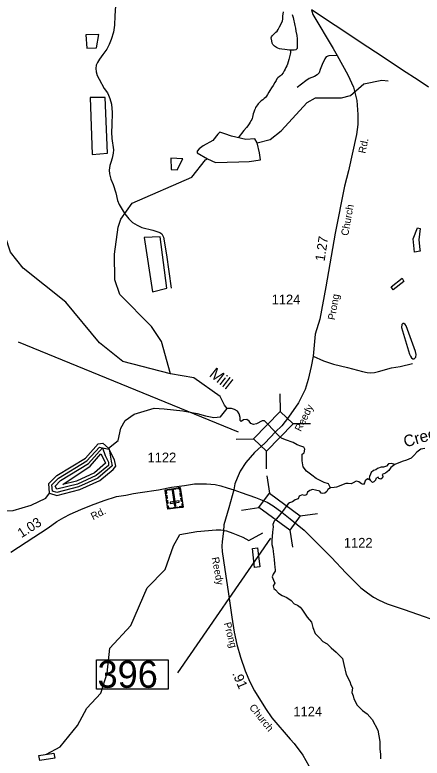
# Model space of a CAD drawing. Extents: x 2082433 to 2279600, y 546599 to 755198.
# Drawn here: x 2166659 to 2171934, y 555969 to 565600 of the extents above; entities that cross this region are included whole.
import ezdxf

# ---------------------------------------------------------------- set-up
doc = ezdxf.new("R2010")
doc.units = 0
for name, color, linetype in [('Exist Cultural Cemetery CELL', 7, 'Continuous'), ('Exist Hydrographic Buffer Line', 7, 'Continuous'), ('Exist Hydrographic Creek Single Shore', 7, 'Continuous'), ('Exist Hydrographic Creek Single Shore Label', 7, 'Continuous'), ('Exist Hydrographic Lake Shore', 7, 'Continuous'), ('Exist Hydrographic Misc Water Feature', 7, 'Continuous'), ('Exist Hydrographic Pond Under 1500 Sq Ft', 7, 'Continuous'), ('Exist Road Non-System Type 51', 7, 'Continuous'), ('Exist Road Primary NC Attributed', 7, 'Continuous'), ('Exist Road Secondary Mileage Hundredths English Label', 7, 'Continuous'), ('Exist Road Secondary Structure Standard Bridge CELL', 7, 'Continuous'), ('Exist Road Secondary Structure Standard Bridge Number Label', 7, 'Continuous'), ('Exist Road Secondary Type 51 Attributed', 7, 'Continuous'), ('Exist Road Secondary Type 51 Label', 7, 'Continuous'), ('Exist Road Secondary Type 51 Number Label', 7, 'Continuous')]:
    doc.layers.add(name, color=color, linetype=linetype)

msp = doc.modelspace()

# ---------------------------------------------------------------- linework, layer by layer
at = {"layer": 'Exist Cultural Cemetery CELL'}
for points in [[(2168837.9, 559222.8), (2168640.9, 559194), (2168604.1, 559446), (2168801.1, 559474.8)], [(2168636.9, 559450.8), (2168638.6, 559439.4), (2168616.8, 559436.2), (2168622.6, 559396.3), (2168611.6, 559394.6), (2168604.1, 559446)], [(2168745.9, 559455.1), (2168661.9, 559442.8), (2168660.3, 559454.1), (2168744.3, 559466.4)], [(2168725.8, 559236.1), (2168744.3, 559238.7), (2168715, 559439.4), (2168696.5, 559436.7)], [(2168768.4, 559469.9), (2168770.1, 559458.6), (2168791.8, 559461.7), (2168797.7, 559421.8), (2168808.7, 559423.4), (2168801.2, 559474.7)], [(2168811.3, 559405.6), (2168817.5, 559362.7), (2168806.2, 559361.1), (2168800, 559403.9)], [(2168625.8, 559376.1), (2168632.1, 559333.3), (2168620.8, 559331.6), (2168614.5, 559374.5)], [(2168635.3, 559310.9), (2168641.6, 559268), (2168630.3, 559266.4), (2168624, 559309.3)], [(2168787.7, 559284.3), (2168785, 559302.7), (2168668.5, 559285.7), (2168671.2, 559267.2)], [(2168820.9, 559339), (2168827.2, 559296.2), (2168815.9, 559294.5), (2168809.7, 559337.4)], [(2168634.6, 559236.9), (2168645.8, 559238.6), (2168650.4, 559206.7), (2168690.6, 559212.6), (2168692.2, 559201.6), (2168640.8, 559194.1)], [(2168764.6, 559212.1), (2168713.3, 559204.6), (2168711.7, 559215.9), (2168763, 559223.4)], [(2168831.6, 559265.7), (2168820.4, 559264), (2168825.1, 559232.2), (2168784.9, 559226.3), (2168786.5, 559215.3), (2168837.9, 559222.8)]]:
    msp.add_lwpolyline(points, close=True, dxfattribs=at)
at = {"layer": 'Exist Hydrographic Buffer Line'}
for points in [[(2167882, 559970.6), (2167908, 559816.4), (2167919.9, 559757.3), (2167734.8, 559598.6), (2167484.4, 559482.8), (2167200.6, 559410.7), (2167145, 559429.7), (2167139.1, 559510.2), (2167222.9, 559596.6), (2167591.6, 559819.3), (2167756.9, 559999.7), (2167792.2, 559990.9), (2167882, 559970.6)], [(2167202.2, 559452.4), (2167180.1, 559495.2), (2167248.2, 559565), (2167612.1, 559785), (2167792.2, 559990.9), (2167830.1, 559891.7), (2167869.7, 559803.2), (2167872.8, 559761.8), (2167713.4, 559632.9), (2167470.9, 559520.6), (2167202.2, 559452.4)], [(2167278.5, 559513), (2167632.8, 559750.8), (2167773.7, 559913.9), (2167800.8, 559856.1), (2167831.7, 559790), (2167691.9, 559667.1), (2167457.7, 559558.5), (2167278.5, 559513)]]:
    msp.add_lwpolyline(points, dxfattribs=at)
at = {"layer": 'Exist Hydrographic Creek Single Shore'}
for points in [[(2170228.8, 565143.2), (2170229.4, 565113), (2170225.3, 565093), (2170215.5, 565056.8), (2170206, 565020.9), (2170198, 564990.9), (2170190, 564962.9), (2170180.4, 564938.8), (2170170.4, 564916.8), (2170160.5, 564898.4), (2170146.8, 564874.5), (2170133, 564850.7), (2170110.9, 564822.4), (2170099.2, 564808.3), (2170086.7, 564800.1), (2170065, 564784.3), (2170053.3, 564769.8), (2170043, 564751.9), (2170027.6, 564725.8), (2170003.5, 564685.7), (2169983.6, 564655.9), (2169962.2, 564621.8), (2169946.2, 564597.4), (2169930.2, 564567.4), (2169918.4, 564547.3), (2169904.4, 564529.1), (2169888.8, 564515.3), (2169868.7, 564499.3), (2169848.8, 564484.8), (2169834.9, 564474.8), (2169822.8, 564460.8), (2169811.1, 564446.7), (2169799.4, 564432.7), (2169789.2, 564416.8), (2169777.1, 564398.7), (2169769.3, 564384.5), (2169761.7, 564364.6), (2169753.9, 564340.6), (2169745.7, 564316.7), (2169739.8, 564294.5), (2169736.1, 564274.4), (2169732.2, 564258.3), (2169726.4, 564244.6), (2169716.2, 564226.3), (2169704.7, 564208.1), (2169692.4, 564188.1), (2169675, 564160.3), (2169658.8, 564142.1), (2169623.3, 564100), (2169551.4, 564007.9)], [(2168675.5, 560946.8), (2168058.5, 561110.2), (2167756.6, 561349.2), (2167320.5, 561879.5), (2166768.5, 562317.1), (2166600.5, 562527.1), (2166532.5, 562735.2), (2166356.5, 563050.4), (2166087.5, 563397), (2165952.6, 563698.1), (2165958.5, 564163.9), (2165932.5, 564256.2), (2165823.6, 564402.7), (2165589.4, 564519), (2165231.4, 564542.6), (2165064.5, 564657.5), (2164830.5, 564714.7), (2164280.3, 564702.8)], [(2169798.4, 563942.1), (2169966.7, 563984.6), (2170107.6, 564096.5), (2170446.6, 564463.6), (2170554.6, 564523.7), (2170887.7, 564523.5), (2171004.7, 564557.3), (2171178.6, 564707.9), (2171411.8, 564752.4), (2171494.6, 564744.2)], [(2168675.5, 560946.8), (2168556.6, 561369.1), (2168430.7, 561561.9), (2168019.5, 561976.9), (2167952.5, 562168.5), (2167950.6, 562499.9), (2167998.6, 562849.9), (2168031.6, 562951), (2168179.7, 563161.2), (2168952.5, 563496.5), (2169126.6, 563722.6), (2169151.8, 563736.6)], [(2169374, 560542), (2169316.9, 560656.4), (2168978.9, 560898.2), (2168675.5, 560946.8)], [(2167872.5, 559985.5), (2167997.6, 560084.6), (2168029.6, 560244.8), (2168087.6, 560342), (2168203.7, 560428.2), (2168461.6, 560505), (2168594.5, 560495.8), (2168835.9, 560469.2), (2169020.5, 560432.8), (2169129.7, 560404.2), (2169236.3, 560383.4), (2169322.1, 560391.2), (2169410.4, 560497.8)], [(2170748, 559473.2), (2170721.9, 559521.7), (2170664.8, 559542.5), (2170563.4, 559591.9), (2170506.2, 559636.1), (2170436, 559685.4), (2170391.8, 559742.6), (2170378.8, 559820.6), (2170378.8, 559906.4), (2170404.8, 559927.2), (2170412.6, 559971.4), (2170399.6, 560000), (2170363.2, 560013), (2170313.8, 560028.6), (2170264.4, 560057.2), (2170163, 560093.6), (2170113.6, 560114.4), (2170064.2, 560158.6), (2169939.5, 560293.8), (2169890.1, 560338), (2169864.1, 560338), (2169788.7, 560301.6), (2169749.7, 560293.8), (2169713.3, 560306.8), (2169692.5, 560335.4), (2169663.9, 560356.1), (2169619.7, 560350.9), (2169591.1, 560330.2), (2169578.1, 560343.2), (2169578.1, 560384.7), (2169562.5, 560428.9), (2169541.7, 560465.3), (2169505.3, 560486.1), (2169465, 560500.4), (2169410.4, 560497.8), (2169374, 560542)], [(2171967.1, 559982.2), (2171917, 559972.9), (2171865, 559932), (2171827.9, 559891.2), (2171790.8, 559857.7), (2171731.4, 559831.7), (2171675.8, 559811.3), (2171581.1, 559774.1)], [(2171581.1, 559774.1), (2171535.7, 559789), (2171498.6, 559781.5), (2171470.7, 559753.7), (2171431.8, 559740.7), (2171403.9, 559740.7), (2171355.7, 559720.2), (2171335.3, 559705.4), (2171305.6, 559698), (2171272.2, 559671.9), (2171264.8, 559647.8), (2171253.6, 559618.1), (2171249.9, 559592.1), (2171261, 559571.6)], [(2171581.1, 559774.1), (2171528.2, 559737), (2171504.1, 559694.2), (2171459.6, 559660.8), (2171416.9, 559644.1), (2171426.2, 559619.9), (2171418.8, 559599.5), (2171398.4, 559582.8), (2171372.4, 559592.1), (2171363.1, 559608.8), (2171335.3, 559593.9), (2171327.8, 559569.8), (2171307.4, 559549.3), (2171292.6, 559541.9), (2171261, 559571.6)], [(2171261, 559571.6), (2171225.8, 559588.4), (2171194.2, 559560.5), (2171188.7, 559536.3), (2171175.7, 559515.9), (2171147.9, 559521.5), (2171114.5, 559547.5), (2171077.3, 559556.8), (2171042.1, 559534.5), (2171016.1, 559523.3), (2170975.3, 559527.1), (2170943.7, 559527.1), (2170825.9, 559480.6), (2170794.4, 559476.9), (2170748, 559473.2)], [(2165707.3, 559037.7), (2166044.4, 559156.4), (2166636.4, 559177.3), (2166869.6, 559244.8), (2167060.5, 559339.3), (2167109.5, 559403.9)], [(2170748, 559473.2), (2170714.6, 559450.9), (2170701.6, 559423), (2170675.6, 559402.6), (2170647.8, 559398.9), (2170625.5, 559404.4), (2170608.8, 559430.5), (2170553.2, 559441.6), (2170512.3, 559449), (2170478.9, 559437.9), (2170447.4, 559413.7), (2170438.1, 559380.3), (2170412.1, 559371), (2170378.7, 559380.3), (2170341.6, 559361.7), (2170326.8, 559328.3), (2170289.7, 559315.3), (2170254.4, 559289.3), (2170217.3, 559278.1), (2170196.9, 559263.3), (2170167.2, 559226.1), (2170137.5, 559183.4), (2170116.2, 559157.4)], [(2170116.2, 559157.4), (2170086.5, 559116.5), (2170047.5, 559071.9), (2170016, 559040.3), (2170001.1, 558997.6), (2170003, 558964.2), (2169993.7, 558899.2), (2169990, 558841.6), (2169988.1, 558793.3), (2169986.3, 558737.6), (2169999.3, 558691.1), (2170003, 558646.5), (2170016.9, 558544.4), (2170020.6, 558486.8), (2170026.2, 558442.2), (2170029.9, 558408.7), (2170029.9, 558390.2), (2170004.8, 558351.2), (2169990, 558319.6), (2170010.4, 558275), (2170025.3, 558237.8), (2170004.8, 558200.7), (2170012.3, 558165.4), (2170034.5, 558148.7), (2170073.5, 558107.8), (2170121.7, 558078.1), (2170181.1, 558048.4), (2170238.6, 558011.2), (2170275.8, 557968.5), (2170318.4, 557949.9), (2170355.5, 557923.9), (2170376, 557899.8), (2170446.5, 557797.6), (2170502.1, 557730.7), (2170517, 557663.8), (2170546.7, 557582.1), (2170606, 557526.4), (2170646.9, 557481.8), (2170702.5, 557448.3), (2170754.5, 557400), (2170821.3, 557340.6), (2170869.5, 557296), (2170902.9, 557258.9), (2170917.8, 557180.8), (2170949.3, 557054.5), (2170997.6, 556961.6), (2171008.7, 556917.1), (2171031, 556879.9), (2171023.5, 556820.5), (2171038.4, 556775.9), (2171049.5, 556738.7), (2171094, 556657), (2171160.8, 556586.4), (2171220.2, 556541.8), (2171287, 556471.2), (2171359.4, 556330), (2171385.4, 556185.1), (2171385.4, 556088.5), (2171392.8, 556014.2), (2171392.8, 555958.5)], [(2167068.8, 556019.4), (2167244.6, 556114.3), (2167468.5, 556392), (2167591.6, 556615.8), (2167774.5, 556808.9), (2167856.5, 557069.7), (2167887.5, 557393.8), (2168160.6, 557686.8), (2168374.5, 558177.8), (2168606.6, 558412.6), (2168712.6, 558722), (2168795.7, 558864.7), (2169016.6, 558905.6), (2169267.5, 558927.7), (2169324.7, 558927.7), (2169400, 558913.4), (2169481.9, 558882.2), (2169610.6, 558830.2), (2169688.6, 558787.3), (2169869.5, 558889)]]:
    msp.add_lwpolyline(points, dxfattribs=at)
at = {"layer": 'Exist Hydrographic Lake Shore'}
for points in [[(2167109.5, 559403.9), (2167100.5, 559528.7), (2167200.5, 559631.7), (2167573.5, 559857), (2167739.6, 560040.6), (2167797.7, 560049.4), (2167872.5, 559985.5)], [(2167932.6, 559708.8), (2167965.6, 559750.7), (2167948.6, 559833.1), (2167872.5, 559985.5)], [(2167109.5, 559403.9), (2167201.6, 559372.5), (2167500.5, 559448.4), (2167758.5, 559567.9), (2167932.6, 559708.8)]]:
    msp.add_lwpolyline(points, dxfattribs=at)
at = {"layer": 'Exist Hydrographic Misc Water Feature'}
msp.add_line((2167876.2, 559983.2), (2167882, 559970.6), dxfattribs=at)
at = {"layer": 'Exist Hydrographic Pond Under 1500 Sq Ft'}
for points in [[(2170185.6, 565147.9), (2170153.9, 565153.5), (2170117.8, 565155.8), (2170086, 565161.3), (2170066.1, 565167.2), (2170045.6, 565177.2), (2170021.4, 565195), (2170001.7, 565216.7), (2169993.3, 565235), (2169985.5, 565262.9), (2169978.9, 565302.8), (2169983, 565316.8), (2169991, 565328.6), (2170016.7, 565353.1), (2170040.7, 565375), (2170054.6, 565389.1), (2170068.4, 565410.9), (2170086.4, 565447.2), (2170112, 565493.6), (2170123.7, 565521.4), (2170127.8, 565545.6), (2170131.3, 565581.5), (2170137, 565641.5)], [(2170251.1, 565604), (2170261.5, 565564.3), (2170286.1, 565462.4), (2170294.5, 565428.3), (2170300.1, 565390.5), (2170309.1, 565334.5), (2170313.4, 565288.8), (2170315.6, 565238.6), (2170315.8, 565198.8), (2170315.6, 565180.6), (2170315.8, 565168.8), (2170314, 565162.6), (2170307.9, 565156.6), (2170297.6, 565148.4), (2170277.7, 565144.5), (2170247.6, 565142.2), (2170213.9, 565144), (2170185.6, 565147.9)], [(2167747.3, 565347.7), (2167578.2, 565342.7), (2167593.1, 565168.8), (2167717.5, 565173.7), (2167747.3, 565347.7)], [(2167826.9, 564531.1), (2167633.5, 564531.1), (2167661.1, 563791.1), (2167860.1, 563807.7), (2167826.9, 564531.1)], [(2169151.8, 563736.6), (2169258.9, 563689.3), (2169561, 563697.4), (2169691.8, 563701.9), (2169838.9, 563722.9), (2169826.3, 563811.1), (2169798.4, 563942.1), (2169767.5, 563995.9), (2169649.8, 563983.3), (2169464.9, 564029.5), (2169376.6, 564058.9), (2169313.5, 564079.9), (2169288.3, 564054.7), (2169224.7, 563973.4), (2169099.2, 563903.5), (2169044.6, 563865.7), (2169019.3, 563832.1), (2169019.3, 563811.1), (2169151.8, 563736.6)], [(2168832.6, 563735.9), (2168677.9, 563741.4), (2168683.4, 563597.9), (2168760.8, 563592.3), (2168832.6, 563735.9)], [(2171905.1, 562559.3), (2171907, 562537.5), (2171835, 562526.9), (2171816.5, 562698.8), (2171873.3, 562841.1), (2171907.4, 562833.1), (2171892, 562685.4), (2171905.1, 562559.3)], [(2168335.3, 562714.4), (2168440.3, 562013.1), (2168628.2, 562057.3), (2168539.8, 562725.4), (2168335.3, 562714.4)], [(2171559, 562038.5), (2171534.6, 562074.2), (2171676.3, 562189.1), (2171698.6, 562147.1), (2171559, 562038.5)], [(2171724.9, 561570.4), (2171712.8, 561590.1), (2171696.2, 561600.7), (2171684.1, 561600.7), (2171670.5, 561587.1), (2171667.3, 561551.2), (2171771.6, 561202.7), (2171783.9, 561176.2), (2171797.5, 561156.6), (2171812.6, 561143), (2171830.7, 561144.5), (2171850.4, 561165.6), (2171854.9, 561197.4), (2171848.5, 561238.4), (2171724.9, 561570.4)], [(2169800.9, 558692.9), (2169832.2, 558446.9), (2169763.9, 558440.6), (2169734.8, 558684.3), (2169800.9, 558692.9)], [(2167177.7, 555969.5), (2166984.1, 555938.3), (2166967.5, 556002.4), (2167163.6, 556035.3), (2167177.7, 555969.5)]]:
    msp.add_lwpolyline(points, dxfattribs=at)
at = {"layer": 'Exist Road Non-System Type 51'}
for points in [[(2167969.6, 565849), (2167954.9, 565588.7), (2167947.9, 565465), (2167937.7, 565374.4), (2167907.1, 565282.5), (2167882.2, 565216.2), (2167849, 565157.5), (2167798, 565088.6), (2167753.3, 565024.8), (2167727.2, 564982.7), (2167711.9, 564949.5), (2167706.8, 564907.4), (2167711.9, 564862.7), (2167724.6, 564815.5), (2167750.1, 564767), (2167817.1, 564647.1), (2167856.7, 564591), (2167870.7, 564559.1), (2167888.6, 564515.7), (2167912.2, 564441.7), (2167918.6, 564335.8), (2167916.6, 564171.2), (2167909, 564081.9), (2167914.1, 563997.7), (2167935.1, 563853.5), (2167933.9, 563806.3), (2167921.1, 563742.5), (2167900.7, 563687.6), (2167889.8, 563646.8), (2167882.2, 563589.4), (2167884.7, 563539.6), (2167903.9, 563473.3), (2167930.7, 563401.8), (2167965.8, 563294.6), (2167987.5, 563195.1), (2168010.4, 563142.8), (2168048.1, 563079), (2168085.1, 563024.1), (2168134.8, 562957.8), (2168184.6, 562911.9), (2168243.9, 562874.9), (2168303.9, 562844.2), (2168446.8, 562809.8), (2168538.7, 562781.7), (2168561, 562762.6), (2168582.7, 562720.5), (2168620.9, 562490.8), (2168685.4, 562058.3)], [(2170834, 565074.1), (2170725.2, 565068.4), (2170691.4, 565055.3), (2170672.7, 565029.1), (2170638.9, 564957.8), (2170614.6, 564894), (2170599.6, 564850.9), (2170575.2, 564822.8), (2170537.7, 564802.2), (2170470.2, 564775.9), (2170427, 564745.9), (2170316.4, 564657.8)], [(2170520.8, 561179.2), (2170655.8, 561119.2), (2170787.1, 561074.2), (2170965.2, 561032.9), (2171162.1, 560980.4), (2171224, 560967.3), (2171270.9, 560961.7), (2171315.9, 560965.4), (2171370.3, 560978.6), (2171539, 561027.3), (2171650.6, 561044.2), (2171810, 561083.6)]]:
    msp.add_lwpolyline(points, dxfattribs=at)
at = {"layer": 'Exist Road Primary NC Attributed'}
msp.add_lwpolyline([(2172015.5, 564662.6), (2171880.4, 564753.1), (2171680.5, 564884.4), (2171414.7, 565061), (2171146.3, 565239), (2170908.8, 565398.1), (2170808.3, 565464.3), (2170501.7, 565667.2)], dxfattribs=at)
at = {"layer": 'Exist Road Secondary Structure Standard Bridge CELL'}
for p, q in [((2170097.4, 560461.2), (2170094.4, 560687.5)), ((2170259.6, 560303.3), (2170485.9, 560306.3)), ((2169524.4, 560103.8), (2169750.7, 560106.8)), ((2169919.6, 559718.9), (2169916.7, 559945.2)), ((2169922.8, 559625.5), (2169956.6, 559401.7)), ((2169595.4, 559181.5), (2169819.2, 559215.3)), ((2170355, 559106.6), (2170578.8, 559140.4)), ((2170220.7, 558924.4), (2170254.5, 558700.6))]:
    msp.add_line(p, q, dxfattribs=at)
for points in [[(2169750.7, 560106.8), (2170096.6, 560461.9), (2170262.5, 560300.4), (2169916.7, 559945.2)], [(2169956.6, 559401.7), (2170355.6, 559107.4), (2170218.2, 558921), (2169819.2, 559215.3)]]:
    msp.add_lwpolyline(points, close=True, dxfattribs=at)
at = {"layer": 'Exist Road Secondary Structure Standard Bridge Number Label'}
for p, q in [((2169554.1, 560193), (2166704.9, 561357.7)), ((2169970, 558820.4), (2168763.8, 557073.5))]:
    msp.add_line(p, q, dxfattribs=at)
msp.add_lwpolyline([(2167717, 557244.7), (2168646, 557244.7), (2168646, 556860.6), (2167717, 556860.6)], close=True, dxfattribs=at)
at = {"layer": 'Exist Road Secondary Type 51 Attributed'}
for points in [[(2170501.7, 565667.2), (2170520.1, 565603.5), (2170782.4, 565164.1), (2170834, 565074.1), (2170971.8, 564822.8), (2171046.8, 564663.4), (2171088.1, 564490.9), (2171102.1, 564310.8), (2171102.1, 564177.7), (2171083.4, 564052.1), (2170980.2, 563577.6), (2170928.7, 563378.9), (2170807.7, 562771.3), (2170685.8, 562075.6), (2170610.8, 561659.3), (2170547.3, 561461.1), (2170520.8, 561179.2), (2170498.3, 561042.3), (2170458.9, 560875.4), (2170417.7, 560747.9), (2170330.5, 560571.6), (2170204.8, 560387.9), (2170115.7, 560275.3), (2170035.1, 560196.6)], [(2170035.1, 560196.6), (2169894.5, 560050.3), (2169764.6, 559930.5), (2169650.3, 559797.9), (2169578.8, 559687.4), (2169538.5, 559597.7), (2169509.9, 559522.3), (2169493, 559444.3)], [(2166607.5, 558638), (2166806.3, 558765.5), (2167091.8, 558954.1), (2167203.1, 559035.7), (2167293.2, 559086.7), (2167373.1, 559129.2), (2167513.6, 559190.3), (2167651.2, 559246.9), (2167817.5, 559309.3), (2167974.5, 559359), (2168096.2, 559375.6), (2168195.5, 559396.2), (2168282.1, 559412.6), (2168518.5, 559445.3), (2168687.6, 559481), (2168857.2, 559503.9), (2168985.2, 559522.6), (2169142, 559524.9), (2169252.5, 559514.5), (2169327.9, 559496.3), (2169409.8, 559471.6), (2169493, 559444.3)], [(2169493, 559444.3), (2169429.3, 559214.3), (2169366.9, 558990.7), (2169359.7, 558909.5), (2169342.8, 558776.9), (2169338.3, 558715.1), (2169343.5, 558647.5), (2169379.9, 558412.3), (2169420.2, 558126.3), (2169470.9, 557796.2), (2169500.8, 557599.9), (2169535.9, 557441.3), (2169581.4, 557277.5), (2169643.1, 557101.4), (2169702.9, 556958.4), (2169764, 556840.2), (2169903.1, 556610.1), (2169988.9, 556490.5), (2170224.1, 556214.9), (2170276.8, 556159.7), (2170387.2, 556008.9), (2170504.9, 555800.3)], [(2169493, 559444.3), (2169590.5, 559411.3), (2169774.8, 559346.9), (2169926.9, 559287.4), (2170004.8, 559237.3), (2170116.2, 559157.4)], [(2170116.2, 559157.4), (2170225.7, 559071.9), (2170403.8, 558923.3), (2170574.5, 558756.1), (2170759.8, 558568.9), (2170944.9, 558368), (2171065.5, 558248.8), (2171140, 558177.3), (2171224.3, 558111.8), (2171304.5, 558056.2), (2171378.7, 558016.7), (2171478.9, 557969.3), (2171699.4, 557894.5), (2172294.3, 557685.9)]]:
    msp.add_lwpolyline(points, dxfattribs=at)

# ---------------------------------------------------------------- texts
at = {"layer": 'Exist Hydrographic Creek Single Shore Label'}
for s, rotation, p in [('Mill', 321.82812, (2169166.2, 560924.4)), ('Creek', 16.00219, (2171716.6, 559993.6))]:
    msp.add_text(s, height=150, rotation=rotation, dxfattribs=at).set_placement(p)
at = {"layer": 'Exist Road Secondary Mileage Hundredths English Label'}
for s, rotation, p in [('1.27', 81.26153, (2170669.7, 562400.2)), ('1.03', 32.55642, (2166743.5, 558817.7)), ('.91', 293.40203, (2169471.7, 557065.6))]:
    msp.add_text(s, height=125, rotation=rotation, dxfattribs=at).set_placement(p)
at = {"layer": 'Exist Road Secondary Structure Standard Bridge Number Label'}
msp.add_text('396', height=350, rotation=360, dxfattribs=at).set_placement((2167729.5, 556880.4))
at = {"layer": 'Exist Road Secondary Type 51 Label'}
for s, rotation, p in [('Rd.', 78.26414, (2171198.9, 563798.5)), ('Church', 79.76803, (2170975.5, 562732.2)), ('Prong', 80.12746, (2170803.6, 561641)), ('Reedy', 63.48881, (2170363, 560193.6)), ('Rd.', 26.89483, (2167672.2, 559051.9)), ('Reedy', 280.72655, (2169207.2, 558565.8)), ('Prong', 284.7571, (2169363.8, 557716.8)), ('Church', 308.85289, (2169688.3, 556623.3))]:
    msp.add_text(s, height=95, rotation=rotation, dxfattribs=at).set_placement(p)
at = {"layer": 'Exist Road Secondary Type 51 Number Label'}
for s, p in [('1124', (2169984.4, 561850.2)), ('1122', (2168377.4, 559803)), ('1122', (2170920.1, 558697.5)), ('1124', (2170266.6, 556510.8))]:
    msp.add_text(s, height=125, dxfattribs=at).set_placement(p)

doc.saveas('drawing.dxf')
